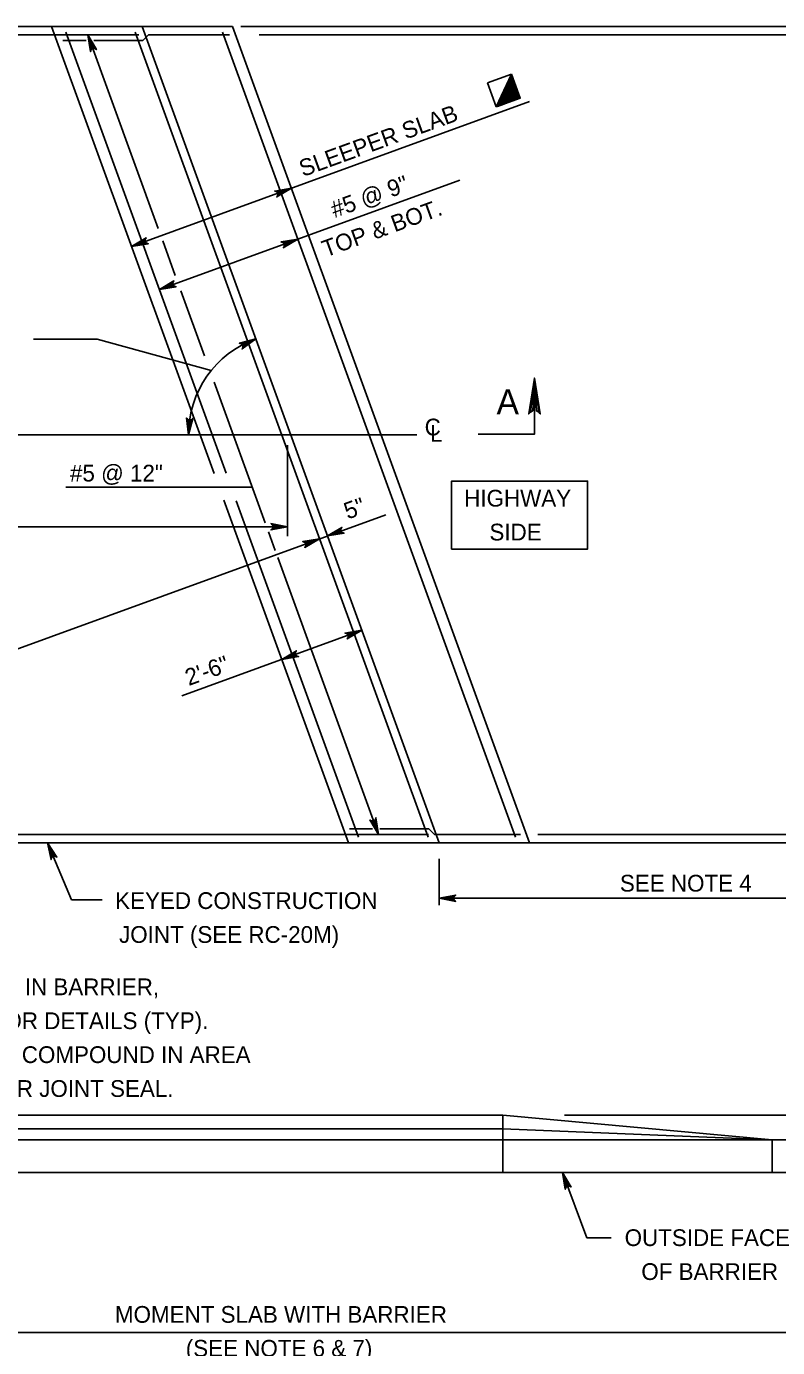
# Model space of a CAD drawing. Extents: x 636530 to 644067, y 294168 to 299122.
# Drawn here: x 639242.7 to 639377.3, y 297939.1 to 298175.8 of the extents above; entities that cross this region are included whole.
import ezdxf

# ---------------------------------------------------------------- set-up
doc = ezdxf.new("R2010")
doc.units = 0
doc.layers.add('1', color=7, linetype='Continuous')

msp = doc.modelspace()

# ---------------------------------------------------------------- linework, layer by layer
at = {"layer": '1'}
for p, q in [((639111.54, 298175.83), (639263.4, 298175.83)), ((639276.33, 298095.74), (639247.18, 298175.83)), ((639278.49, 298095.76), (639249.71, 298174.81)), ((639314.66, 298030.54), (639262.15, 298174.81)), ((639263.4, 298175.83), (639279.62, 298175.83)), ((639316.65, 298029.53), (639263.4, 298175.83)), ((639330.33, 298030.54), (639277.82, 298174.81)), ((639332.87, 298029.53), (639279.62, 298175.83)), ((639281.13, 298175.83), (639470.06, 298175.83)), ((639113.21, 298174.31), (639262.84, 298174.31)), ((639249.19, 298173.29), (639253.4, 298173.29)), ((639266.3, 298139.6), (639253.67, 298174.31)), ((639254.73, 298173.29), (639263.53, 298173.29)), ((639263.53, 298173.29), (639264.55, 298174.31)), ((639264.55, 298174.31), (639279.09, 298174.31)), ((639284.41, 298174.31), (639441.43, 298174.31)), ((639325.34, 298165.7), (639329.64, 298167.26)), ((639326.9, 298161.4), (639325.34, 298165.7)), ((639329.64, 298167.26), (639326.9, 298161.4)), ((639329.66, 298167.2), (639326.96, 298161.42)), ((639329.68, 298167.14), (639327.02, 298161.44)), ((639329.7, 298167.08), (639327.09, 298161.47)), ((639329.72, 298167.02), (639327.15, 298161.49)), ((639329.75, 298166.96), (639327.21, 298161.51)), ((639329.77, 298166.9), (639327.27, 298161.53)), ((639329.79, 298166.83), (639327.33, 298161.55)), ((639329.81, 298166.77), (639327.39, 298161.58)), ((639329.83, 298166.71), (639327.45, 298161.6)), ((639329.86, 298166.65), (639327.51, 298161.62)), ((639329.88, 298166.59), (639327.57, 298161.64)), ((639329.9, 298166.53), (639327.63, 298161.67)), ((639329.92, 298166.47), (639327.69, 298161.69)), ((639329.95, 298166.41), (639327.75, 298161.71)), ((639329.97, 298166.35), (639327.81, 298161.73)), ((639329.99, 298166.29), (639327.88, 298161.75)), ((639330.01, 298166.23), (639327.94, 298161.78)), ((639330.03, 298166.17), (639328, 298161.8)), ((639330.06, 298166.11), (639328.06, 298161.82)), ((639330.08, 298166.04), (639328.12, 298161.84)), ((639330.1, 298165.98), (639328.18, 298161.86)), ((639330.12, 298165.92), (639328.24, 298161.89)), ((639330.14, 298165.86), (639328.3, 298161.91)), ((639330.17, 298165.8), (639328.36, 298161.93)), ((639330.19, 298165.74), (639328.42, 298161.95)), ((639330.21, 298165.68), (639328.48, 298161.98)), ((639330.23, 298165.62), (639328.54, 298162)), ((639330.25, 298165.56), (639328.6, 298162.02)), ((639330.28, 298165.5), (639328.67, 298162.04)), ((639330.3, 298165.44), (639328.73, 298162.06)), ((639330.32, 298165.38), (639328.79, 298162.09)), ((639330.34, 298165.32), (639328.85, 298162.11)), ((639330.37, 298165.26), (639328.91, 298162.13)), ((639330.39, 298165.19), (639328.97, 298162.15)), ((639330.41, 298165.13), (639329.03, 298162.17)), ((639331.2, 298162.96), (639329.64, 298167.26)), ((639326.9, 298161.4), (639331.2, 298162.96)), ((639330.43, 298165.07), (639329.09, 298162.2)), ((639330.45, 298165.01), (639329.15, 298162.22)), ((639330.48, 298164.95), (639329.21, 298162.24)), ((639330.5, 298164.89), (639329.27, 298162.26)), ((639330.52, 298164.83), (639329.33, 298162.28)), ((639330.54, 298164.77), (639329.39, 298162.31)), ((639330.56, 298164.71), (639329.46, 298162.33)), ((639330.59, 298164.65), (639329.52, 298162.35)), ((639330.61, 298164.59), (639329.58, 298162.37)), ((639330.63, 298164.53), (639329.64, 298162.4)), ((639330.65, 298164.47), (639329.7, 298162.42)), ((639330.68, 298164.4), (639329.76, 298162.44)), ((639330.7, 298164.34), (639329.82, 298162.46)), ((639330.72, 298164.28), (639329.88, 298162.48)), ((639330.74, 298164.22), (639329.94, 298162.51)), ((639330.76, 298164.16), (639330, 298162.53)), ((639330.79, 298164.1), (639330.06, 298162.55)), ((639330.81, 298164.04), (639330.12, 298162.57)), ((639330.83, 298163.98), (639330.18, 298162.59)), ((639330.85, 298163.92), (639330.24, 298162.62)), ((639330.87, 298163.86), (639330.31, 298162.64)), ((639330.9, 298163.8), (639330.37, 298162.66)), ((639330.92, 298163.74), (639330.43, 298162.68)), ((639330.94, 298163.68), (639330.49, 298162.7)), ((639330.96, 298163.61), (639330.55, 298162.73)), ((639330.98, 298163.55), (639330.61, 298162.75)), ((639331.01, 298163.49), (639330.67, 298162.77)), ((639331.03, 298163.43), (639330.73, 298162.79)), ((639331.05, 298163.37), (639330.79, 298162.82)), ((639331.07, 298163.31), (639330.85, 298162.84)), ((639331.1, 298163.25), (639330.91, 298162.86)), ((639331.12, 298163.19), (639330.97, 298162.88)), ((639331.14, 298163.13), (639331.03, 298162.9)), ((639331.16, 298163.07), (639331.1, 298162.93)), ((639331.18, 298163.01), (639331.16, 298162.95)), ((639261.53, 298136.4), (639332.83, 298162.35)), ((639320.37, 298148.3), (639266.5, 298128.69)), ((639269.36, 298131.2), (639267.1, 298137.39)), ((639274.59, 298116.83), (639270.36, 298128.43)), ((639243.93, 298119.77), (639255.38, 298119.77)), ((639275.79, 298114.16), (639255.38, 298119.77)), ((639285.48, 298086.91), (639276.32, 298112.08)), ((639102.99, 298102.68), (639312.66, 298102.68)), ((639289.48, 298084.47), (639289.48, 298100.78)), ((639249.74, 298093.27), (639283.16, 298093.27)), ((639300.43, 298029.53), (639278.09, 298090.92)), ((639302.22, 298030.54), (639280.29, 298090.8)), ((639307.11, 298088.35), (639150.82, 298031.47)), ((639137.08, 298086.18), (639289.48, 298086.18)), ((639287.29, 298081.93), (639286.07, 298085.28)), ((639305.81, 298031.05), (639287.74, 298080.68)), ((639270.54, 298055.9), (639302.78, 298067.63)), ((639165.32, 298031.05), (639314.73, 298031.05)), ((639300.59, 298032.06), (639304.69, 298032.06)), ((639306, 298032.06), (639314.79, 298032.06)), ((639315.81, 298031.05), (639314.79, 298032.06)), ((639315.81, 298031.05), (639331.23, 298031.05)), ((639334.36, 298031.05), (639439.39, 298031.05)), ((639164.79, 298029.53), (639408.59, 298029.53)), ((639250.77, 298019.31), (639246.46, 298029.53)), ((639316.65, 298018.37), (639316.65, 298026.69)), ((639250.77, 298019.31), (639256.27, 298019.31)), ((639316.65, 298019.63), (639408.59, 298019.63)), ((639182.54, 297980.76), (639328.07, 297980.76)), ((639328.07, 297970.47), (639328.07, 297980.76)), ((639328.07, 297980.76), (639376.35, 297976.34)), ((639328.07, 297970.47), (639328.07, 297980.76)), ((639339.11, 297980.76), (639452.27, 297980.76)), ((639183.44, 297978.28), (639328.07, 297978.28)), ((639328.07, 297978.28), (639376.35, 297976.34)), ((639184.15, 297976.34), (639408.59, 297976.34)), ((639376.35, 297976.34), (639376.35, 297970.47)), ((639186.28, 297970.47), (639371.84, 297970.47)), ((639307.18, 297970.47), (639408.59, 297970.47)), ((639343.16, 297958.75), (639338.74, 297970.47)), ((639343.16, 297958.75), (639347.47, 297958.75)), ((639186.28, 297941.84), (639408.59, 297941.84))]:
    msp.add_line(p, q, dxfattribs=at)
for points in [[(639253.67, 298174.31), (639255.21, 298171.69), (639255.1, 298171.77), (639254.98, 298171.86), (639254.87, 298171.88), (639254.76, 298171.9), (639254.66, 298171.88), (639254.56, 298171.86), (639254.47, 298171.81), (639254.38, 298171.76), (639254.31, 298171.67), (639254.23, 298171.58), (639254.2, 298171.45), (639254.16, 298171.31), (639253.67, 298174.31), (639254.2, 298171.45), (639254.23, 298171.58), (639253.67, 298174.31), (639254.31, 298171.67), (639254.38, 298171.76), (639253.67, 298174.31), (639254.47, 298171.81), (639254.56, 298171.86), (639253.67, 298174.31), (639254.66, 298171.88), (639254.76, 298171.9), (639253.67, 298174.31), (639254.87, 298171.88), (639254.98, 298171.86), (639253.67, 298174.31), (639255.1, 298171.77)], [(639290.17, 298146.83), (639287.56, 298145.28), (639287.64, 298145.4), (639287.72, 298145.51), (639287.74, 298145.62), (639287.77, 298145.74), (639287.75, 298145.84), (639287.73, 298145.94), (639287.68, 298146.03), (639287.63, 298146.11), (639287.54, 298146.19), (639287.45, 298146.26), (639287.31, 298146.3), (639287.18, 298146.33), (639290.17, 298146.83), (639287.31, 298146.3), (639287.45, 298146.26), (639290.17, 298146.83), (639287.54, 298146.19), (639287.63, 298146.11), (639290.17, 298146.83), (639287.68, 298146.03), (639287.73, 298145.94), (639290.17, 298146.83), (639287.75, 298145.84), (639287.77, 298145.74), (639290.17, 298146.83), (639287.74, 298145.62), (639287.72, 298145.51), (639290.17, 298146.83), (639287.64, 298145.4)], [(639261.53, 298136.4), (639264.14, 298137.95), (639264.06, 298137.83), (639263.98, 298137.72), (639263.96, 298137.61), (639263.94, 298137.49), (639263.96, 298137.39), (639263.97, 298137.29), (639264.02, 298137.2), (639264.07, 298137.12), (639264.16, 298137.04), (639264.25, 298136.97), (639264.39, 298136.93), (639264.52, 298136.9), (639261.53, 298136.4), (639264.39, 298136.93), (639264.25, 298136.97), (639261.53, 298136.4), (639264.16, 298137.04), (639264.07, 298137.12), (639261.53, 298136.4), (639264.02, 298137.2), (639263.97, 298137.29), (639261.53, 298136.4), (639263.96, 298137.39), (639263.94, 298137.49), (639261.53, 298136.4), (639263.96, 298137.61), (639263.98, 298137.72), (639261.53, 298136.4), (639264.06, 298137.83)], [(639291.32, 298137.73), (639288.71, 298136.18), (639288.79, 298136.29), (639288.87, 298136.41), (639288.89, 298136.52), (639288.92, 298136.64), (639288.9, 298136.74), (639288.88, 298136.84), (639288.83, 298136.92), (639288.78, 298137.01), (639288.69, 298137.09), (639288.6, 298137.16), (639288.46, 298137.2), (639288.33, 298137.23), (639291.32, 298137.73), (639288.46, 298137.2), (639288.6, 298137.16), (639291.32, 298137.73), (639288.69, 298137.09), (639288.78, 298137.01), (639291.32, 298137.73), (639288.83, 298136.92), (639288.88, 298136.84), (639291.32, 298137.73), (639288.9, 298136.74), (639288.92, 298136.64), (639291.32, 298137.73), (639288.89, 298136.52), (639288.87, 298136.41), (639291.32, 298137.73), (639288.79, 298136.29)], [(639266.5, 298128.69), (639269.11, 298130.24), (639269.03, 298130.12), (639268.95, 298130.01), (639268.93, 298129.89), (639268.91, 298129.78), (639268.92, 298129.68), (639268.94, 298129.58), (639268.99, 298129.49), (639269.04, 298129.4), (639269.13, 298129.33), (639269.22, 298129.26), (639269.36, 298129.22), (639269.49, 298129.19), (639266.5, 298128.69), (639269.36, 298129.22), (639269.22, 298129.26), (639266.5, 298128.69), (639269.13, 298129.33), (639269.04, 298129.4), (639266.5, 298128.69), (639268.99, 298129.49), (639268.94, 298129.58), (639266.5, 298128.69), (639268.92, 298129.68), (639268.91, 298129.78), (639266.5, 298128.69), (639268.93, 298129.89), (639268.95, 298130.01), (639266.5, 298128.69), (639269.03, 298130.12)], [(639283.77, 298119.86), (639281.34, 298118.04), (639281.41, 298118.17), (639281.48, 298118.29), (639281.48, 298118.4), (639281.49, 298118.52), (639281.46, 298118.62), (639281.44, 298118.71), (639281.38, 298118.8), (639281.32, 298118.88), (639281.22, 298118.94), (639281.12, 298119.01), (639280.98, 298119.03), (639280.85, 298119.05), (639283.77, 298119.86), (639280.98, 298119.03), (639281.12, 298119.01), (639283.77, 298119.86), (639281.22, 298118.94), (639281.32, 298118.88), (639283.77, 298119.86), (639281.38, 298118.8), (639281.44, 298118.71), (639283.77, 298119.86), (639281.46, 298118.62), (639281.49, 298118.52), (639283.77, 298119.86), (639281.48, 298118.4), (639281.48, 298118.29), (639283.77, 298119.86), (639281.41, 298118.17)], [(639323.67, 298102.75), (639333.75, 298102.75), (639333.75, 298112.83)], [(639334.52, 298106.72), (639334.08, 298106.95), (639333.75, 298112.83), (639334.52, 298106.72), (639334.79, 298106.41), (639333.75, 298112.83), (639333.46, 298106.96), (639333.02, 298106.74), (639333.75, 298112.83), (639332.73, 298106.41), (639333.02, 298106.74)], [(639271.74, 298102.68), (639271.39, 298105.69), (639271.46, 298105.57), (639271.54, 298105.45), (639271.63, 298105.39), (639271.73, 298105.32), (639271.83, 298105.29), (639271.92, 298105.27), (639272.02, 298105.28), (639272.13, 298105.29), (639272.23, 298105.34), (639272.33, 298105.39), (639272.42, 298105.5), (639272.51, 298105.61), (639271.74, 298102.68), (639272.42, 298105.5), (639272.33, 298105.39), (639271.74, 298102.68), (639272.23, 298105.34), (639272.13, 298105.29), (639271.74, 298102.68), (639272.02, 298105.28), (639271.92, 298105.27), (639271.74, 298102.68), (639271.83, 298105.29), (639271.73, 298105.32), (639271.74, 298102.68), (639271.63, 298105.39), (639271.54, 298105.45), (639271.74, 298102.68), (639271.46, 298105.57)], [(639289.48, 298086.18), (639286.5, 298085.62), (639286.62, 298085.7), (639286.73, 298085.78), (639286.79, 298085.88), (639286.85, 298085.98), (639286.87, 298086.08), (639286.88, 298086.18), (639286.87, 298086.28), (639286.85, 298086.38), (639286.79, 298086.48), (639286.73, 298086.58), (639286.62, 298086.66), (639286.5, 298086.74), (639289.48, 298086.18), (639286.62, 298086.66), (639286.73, 298086.58), (639289.48, 298086.18), (639286.79, 298086.48), (639286.85, 298086.38), (639289.48, 298086.18), (639286.87, 298086.28), (639286.88, 298086.18), (639289.48, 298086.18), (639286.87, 298086.08), (639286.85, 298085.98), (639289.48, 298086.18), (639286.79, 298085.88), (639286.73, 298085.78), (639289.48, 298086.18), (639286.62, 298085.7)], [(639296.63, 298084.54), (639299.24, 298086.08), (639299.16, 298085.97), (639299.08, 298085.85), (639299.05, 298085.74), (639299.03, 298085.63), (639299.05, 298085.53), (639299.07, 298085.43), (639299.12, 298085.34), (639299.17, 298085.25), (639299.26, 298085.18), (639299.35, 298085.1), (639299.48, 298085.07), (639299.62, 298085.03), (639296.63, 298084.54), (639299.48, 298085.07), (639299.35, 298085.1), (639296.63, 298084.54), (639299.26, 298085.18), (639299.17, 298085.25), (639296.63, 298084.54), (639299.12, 298085.34), (639299.07, 298085.43), (639296.63, 298084.54), (639299.05, 298085.53), (639299.03, 298085.63), (639296.63, 298084.54), (639299.05, 298085.74), (639299.08, 298085.85), (639296.63, 298084.54), (639299.16, 298085.97)], [(639295.19, 298084.01), (639292.58, 298082.47), (639292.66, 298082.58), (639292.74, 298082.7), (639292.77, 298082.81), (639292.79, 298082.93), (639292.77, 298083.03), (639292.75, 298083.13), (639292.7, 298083.21), (639292.65, 298083.3), (639292.56, 298083.38), (639292.47, 298083.45), (639292.34, 298083.48), (639292.2, 298083.52), (639295.19, 298084.01), (639292.34, 298083.48), (639292.47, 298083.45), (639295.19, 298084.01), (639292.56, 298083.38), (639292.65, 298083.3), (639295.19, 298084.01), (639292.7, 298083.21), (639292.75, 298083.13), (639295.19, 298084.01), (639292.77, 298083.03), (639292.79, 298082.93), (639295.19, 298084.01), (639292.77, 298082.81), (639292.74, 298082.7), (639295.19, 298084.01), (639292.66, 298082.58)], [(639302.78, 298067.63), (639300.17, 298066.09), (639300.25, 298066.2), (639300.33, 298066.32), (639300.35, 298066.43), (639300.37, 298066.55), (639300.35, 298066.65), (639300.33, 298066.75), (639300.28, 298066.83), (639300.23, 298066.92), (639300.14, 298067), (639300.05, 298067.07), (639299.92, 298067.1), (639299.78, 298067.14), (639302.78, 298067.63), (639299.92, 298067.1), (639300.05, 298067.07), (639302.78, 298067.63), (639300.14, 298067), (639300.23, 298066.92), (639302.78, 298067.63), (639300.28, 298066.83), (639300.33, 298066.75), (639302.78, 298067.63), (639300.35, 298066.65), (639300.37, 298066.55), (639302.78, 298067.63), (639300.35, 298066.43), (639300.33, 298066.32), (639302.78, 298067.63), (639300.25, 298066.2)], [(639288.46, 298062.42), (639291.07, 298063.97), (639290.99, 298063.85), (639290.91, 298063.74), (639290.89, 298063.63), (639290.86, 298063.51), (639290.88, 298063.41), (639290.9, 298063.31), (639290.95, 298063.22), (639291, 298063.14), (639291.09, 298063.06), (639291.18, 298062.99), (639291.32, 298062.95), (639291.45, 298062.92), (639288.46, 298062.42), (639291.32, 298062.95), (639291.18, 298062.99), (639288.46, 298062.42), (639291.09, 298063.06), (639291, 298063.14), (639288.46, 298062.42), (639290.95, 298063.22), (639290.9, 298063.31), (639288.46, 298062.42), (639290.88, 298063.41), (639290.86, 298063.51), (639288.46, 298062.42), (639290.89, 298063.63), (639290.91, 298063.74), (639288.46, 298062.42), (639290.99, 298063.85)], [(639305.81, 298031.05), (639304.26, 298033.66), (639304.38, 298033.58), (639304.49, 298033.5), (639304.61, 298033.48), (639304.72, 298033.46), (639304.82, 298033.47), (639304.92, 298033.49), (639305.01, 298033.54), (639305.1, 298033.59), (639305.17, 298033.68), (639305.24, 298033.77), (639305.28, 298033.91), (639305.31, 298034.04), (639305.81, 298031.05), (639305.28, 298033.91), (639305.24, 298033.77), (639305.81, 298031.05), (639305.17, 298033.68), (639305.1, 298033.59), (639305.81, 298031.05), (639305.01, 298033.54), (639304.92, 298033.49), (639305.81, 298031.05), (639304.82, 298033.47), (639304.72, 298033.46), (639305.81, 298031.05), (639304.61, 298033.48), (639304.49, 298033.5), (639305.81, 298031.05), (639304.38, 298033.58)], [(639246.46, 298029.53), (639248.13, 298026.99), (639248.02, 298027.07), (639247.9, 298027.14), (639247.78, 298027.16), (639247.67, 298027.18), (639247.57, 298027.15), (639247.47, 298027.13), (639247.39, 298027.07), (639247.3, 298027.02), (639247.23, 298026.93), (639247.16, 298026.83), (639247.13, 298026.7), (639247.1, 298026.56), (639246.46, 298029.53), (639247.13, 298026.7), (639247.16, 298026.83), (639246.46, 298029.53), (639247.23, 298026.93), (639247.3, 298027.02), (639246.46, 298029.53), (639247.39, 298027.07), (639247.47, 298027.13), (639246.46, 298029.53), (639247.57, 298027.15), (639247.67, 298027.18), (639246.46, 298029.53), (639247.78, 298027.16), (639247.9, 298027.14), (639246.46, 298029.53), (639248.02, 298027.07)], [(639316.65, 298019.63), (639319.63, 298020.19), (639319.52, 298020.11), (639319.4, 298020.03), (639319.34, 298019.93), (639319.28, 298019.83), (639319.27, 298019.73), (639319.25, 298019.63), (639319.27, 298019.53), (639319.28, 298019.43), (639319.34, 298019.33), (639319.4, 298019.23), (639319.52, 298019.15), (639319.63, 298019.07), (639316.65, 298019.63), (639319.52, 298019.15), (639319.4, 298019.23), (639316.65, 298019.63), (639319.34, 298019.33), (639319.28, 298019.43), (639316.65, 298019.63), (639319.27, 298019.53), (639319.25, 298019.63), (639316.65, 298019.63), (639319.27, 298019.73), (639319.28, 298019.83), (639316.65, 298019.63), (639319.34, 298019.93), (639319.4, 298020.03), (639316.65, 298019.63), (639319.52, 298020.11)], [(639338.74, 297970.47), (639340.32, 297967.88), (639340.2, 297967.96), (639340.09, 297968.04), (639339.98, 297968.06), (639339.86, 297968.08), (639339.76, 297968.06), (639339.66, 297968.04), (639339.57, 297967.99), (639339.49, 297967.93), (639339.41, 297967.84), (639339.34, 297967.75), (639339.31, 297967.62), (639339.27, 297967.48), (639338.74, 297970.47), (639339.31, 297967.62), (639339.34, 297967.75), (639338.74, 297970.47), (639339.41, 297967.84), (639339.49, 297967.93), (639338.74, 297970.47), (639339.57, 297967.99), (639339.66, 297968.04), (639338.74, 297970.47), (639339.76, 297968.06), (639339.86, 297968.08), (639338.74, 297970.47), (639339.98, 297968.06), (639340.09, 297968.04), (639338.74, 297970.47), (639340.2, 297967.96)]]:
    msp.add_lwpolyline(points, dxfattribs=at)
msp.add_lwpolyline([(639318.88, 298082.19), (639343.26, 298082.19), (639343.26, 298094.38), (639318.88, 298094.38)], close=True, dxfattribs=at)
msp.add_arc((639290.02, 298102.68), 18.29, 110, 180, dxfattribs=at)

# ---------------------------------------------------------------- texts
for s, p in [('SLEEPER SLAB', (639292.23, 298148.84)), ('#5 @ 9"', (639297.9, 298141.47)), ('TOP & BOT.', (639296.33, 298134.43)), ('5"', (639300.26, 298087.46)), ('2\'-6"', (639271.78, 298057.64))]:
    msp.add_text(s, height=3, rotation=20, dxfattribs=at).set_placement(p)
for s, height, p in [('A', 4.5, (639326.95, 298106.33)), ('C', 3, (639314.06, 298102.55)), ('L', 3, (639315.02, 298101.4)), ('#5 @ 12"', 3, (639250.48, 298094.29)), ('HIGHWAY', 3, (639321.15, 298089.8)), ('SIDE', 3, (639325.67, 298083.73)), ('SEE NOTE 4', 3, (639349.06, 298020.82)), ('KEYED CONSTRUCTION', 3, (639258.58, 298017.7)), ('JOINT (SEE RC-20M)', 3, (639259.28, 298011.63)), ('1/2" OPEN JOINT IN BARRIER,', 3, (639209.08, 298002.25)), ('SEE BC-752M FOR DETAILS (TYP).', 3, (639209.08, 297996.18)), ('OMIT CAULKING COMPOUND IN AREA', 3, (639209.08, 297990.1)), ('OF SAW CUT FOR JOINT SEAL.', 3, (639209.08, 297984.03)), ('OUTSIDE FACE', 3, (639349.91, 297957.31)), ('OF BARRIER', 3, (639352.9, 297951.23)), ('MOMENT SLAB WITH BARRIER', 3, (639258.54, 297943.56)), ('(SEE NOTE 6 & 7)', 3, (639271.24, 297937.49))]:
    msp.add_text(s, height=height, dxfattribs=at).set_placement(p)

doc.saveas('drawing.dxf')
